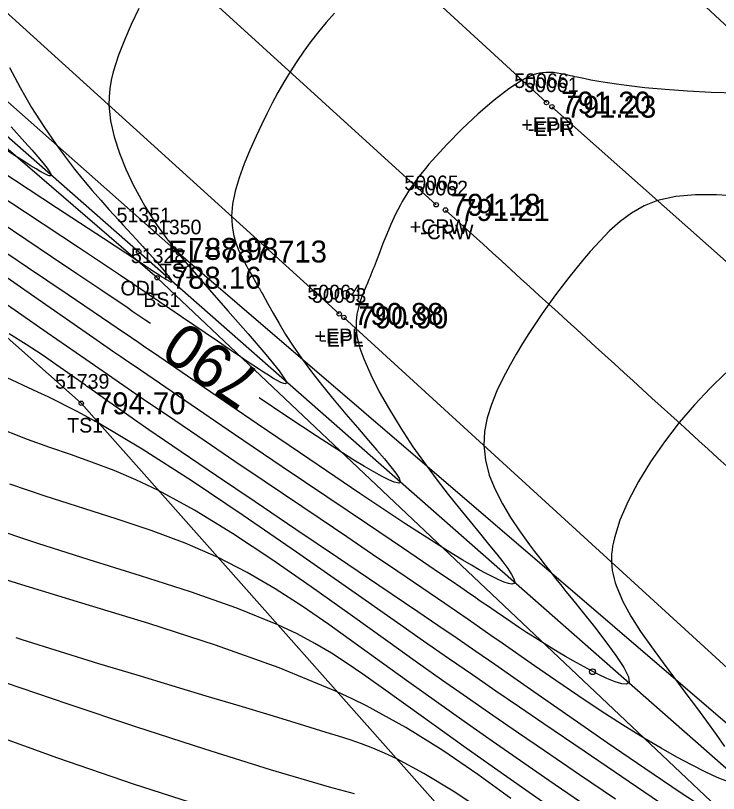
# Model space of a CAD drawing. Extents: x 1378535 to 1380697, y 997729 to 1000024.
# Drawn here: x 1379975.3 to 1380023.4, y 998627.2 to 998680.4 of the extents above; entities that cross this region are included whole.
import ezdxf

# ---------------------------------------------------------------- set-up
doc = ezdxf.new("R2010")
doc.units = 0
for name, color, linetype in [('RD_DTM_BkLn1', 7, 'Continuous'), ('RD_DTM_BkLn2', 7, 'Continuous'), ('RD_DTM_BkLn_txCode', 7, 'Continuous'), ('RD_DTM_Major1', 7, 'Continuous'), ('RD_DTM_Major1_Lbl', 7, 'Continuous'), ('RD_DTM_Minor1', 7, 'Continuous'), ('RD_EX_H2O', 7, 'Continuous'), ('RD_EX_H2O_txCode', 7, 'Continuous'), ('RD_EX_Road', 7, 'Continuous'), ('RD_EX_Road_txCode', 7, 'Continuous'), ('RD_EX_TX_H2O_ELEV', 7, 'Continuous'), ('RD_EX_TX_Misc_ELEV', 7, 'Continuous'), ('RD_EX_TX_Road_ELEV', 7, 'Continuous'), ('RD_HC_Survey_ELEV', 7, 'Continuous'), ('RD_HC_Survey_txCode', 7, 'Continuous'), ('RD_SMD_Locator', 7, 'Continuous')]:
    doc.layers.add(name, color=color, linetype=linetype)

msp = doc.modelspace()

# ---------------------------------------------------------------- linework, layer by layer
at = {"layer": 'RD_DTM_BkLn1'}
msp.add_lwpolyline([(1380004.092, 998667.469), (1379960.441, 998707.181), (1379917.6, 998746.178), (1379872.26, 998787.533), (1379830.053, 998826.06), (1379785.115, 998866.805), (1379748.988, 998899.861), (1379722.936, 998924.281)], dxfattribs=at)
msp.add_spline([(1380175.67, 998511.711), (1380133.166, 998550.295), (1380089.617, 998590.124), (1380045.831, 998629.741), (1380004.729, 998667.113)], degree=3, dxfattribs=at)
at = {"layer": 'RD_DTM_BkLn2'}
for points in [[(1380137.104, 998617.435), (1380114.932, 998627.982), (1380110.142, 998637.412), (1380109.582, 998648.354), (1380098.693, 998654.921), (1380088.864, 998651.688), (1380069.259, 998664.275), (1380051.712, 998676.601), (1380045.085, 998683.058), (1380025.38, 998678.361), (1380019.034, 998684.269), (1380023.868, 998692.688), (1380008.939, 998708.879), (1379966.873, 998742.441), (1379939.691, 998764.989), (1379904.79, 998796.424), (1379861.371, 998834.485), (1379829.578, 998867.997), (1379786.438, 998908.428), (1379759.831, 998933.444)], [(1379737.292, 998874.883), (1379752.749, 998868.877), (1379772.794, 998857.625), (1379802.995, 998831.849), (1379848.378, 998790.114), (1379894.268, 998747.881), (1379937.731, 998707.347), (1379986.156, 998664.45), (1380033.629, 998623.704), (1380075.028, 998584.523), (1380116.989, 998546.354), (1380162.137, 998505.398), (1380208.594, 998461.82), (1380262.411, 998411.759)], [(1380321.815, 998326.615), (1380322.659, 998329.174), (1380322.261, 998332.77), (1380321.137, 998334.343), (1380320.107, 998334.637), (1380319.184, 998334.516), (1380315.041, 998338.979), (1380309.473, 998346.954), (1380304.757, 998357.874), (1380262.267, 998407.427), (1380207.067, 998458.846), (1380160.069, 998502.831), (1380114.551, 998544.043), (1380071.667, 998582.108), (1380029.128, 998620.782), (1379985.006, 998662.48), (1379936.375, 998704.347), (1379893.878, 998744.802), (1379846.871, 998787.948), (1379800.334, 998830.073), (1379753.878, 998865.5), (1379725.58, 998874.504)], [(1380252.918, 998398.067), (1380204.142, 998434.59), (1380151.218, 998475.61), (1380095.777, 998523.128), (1380059.674, 998564.774), (1380017.136, 998611.833), (1379979.819, 998653.892), (1379930.027, 998698.097), (1379888.044, 998739.788), (1379855.325, 998772.813)]]:
    msp.add_lwpolyline(points, dxfattribs=at)
at = {"layer": 'RD_DTM_Major1'}
for points in [[(1379997.128, 998680.57), (1379996.575, 998679.944), (1379996.041, 998679.302), (1379995.527, 998678.644), (1379995.032, 998677.969), (1379994.555, 998677.275), (1379994.096, 998676.563), (1379993.677, 998675.867), (1379993.273, 998675.155), (1379992.882, 998674.427), (1379992.503, 998673.684), (1379992.135, 998672.927), (1379991.775, 998672.158), (1379991.354, 998671.211), (1379990.964, 998670.261), (1379990.623, 998669.319), (1379990.353, 998668.4), (1379990.172, 998667.516), (1379990.1, 998666.68), (1379990.131, 998666.044), (1379990.235, 998665.444), (1379990.397, 998664.874), (1379990.606, 998664.331), (1379990.849, 998663.81), (1379991.113, 998663.305), (1379991.24, 998663.072), (1379991.369, 998662.842), (1379991.5, 998662.611), (1379991.766, 998662.147), (1379991.901, 998661.91), (1379991.951, 998661.822), (1379992.001, 998661.734), (1379992.051, 998661.645), (1379992.101, 998661.556), (1379992.152, 998661.465), (1379992.203, 998661.374), (1379992.557, 998660.735), (1379992.934, 998660.057), (1379993.344, 998659.341), (1379993.797, 998658.588), (1379994.302, 998657.798), (1379994.87, 998656.971), (1379995.561, 998656.036), (1379996.314, 998655.077), (1379997.105, 998654.111), (1379997.911, 998653.155), (1379998.707, 998652.227), (1379999.471, 998651.345), (1380000.041, 998650.687), (1380000.554, 998650.085), (1380000.991, 998649.554), (1380001.331, 998649.109), (1380001.553, 998648.766), (1380001.638, 998648.541), (1380001.628, 998648.487), (1380001.594, 998648.453), (1380001.537, 998648.439), (1380001.456, 998648.443), (1380001.353, 998648.466), (1380001.229, 998648.505), (1380000.861, 998648.658), (1380000.392, 998648.893), (1379999.83, 998649.201), (1379999.185, 998649.576), (1379998.466, 998650.011), (1379997.683, 998650.499), (1379995.875, 998651.663), (1379993.889, 998652.978), (1379991.984, 998654.262)], [(1379984.553, 998659.341), (1379984.174, 998659.6), (1379983.354, 998660.158), (1379982.948, 998660.434), (1379981.227, 998661.598), (1379979.51, 998662.754), (1379977.782, 998663.913), (1379974.243, 998666.286)], [(1380019.866, 998626.252), (1380014.203, 998630.101), (1380011.463, 998631.965), (1380009.799, 998633.1), (1380008.18, 998634.209), (1380006.57, 998635.316), (1380004.932, 998636.447), (1380003.233, 998637.627), (1380001.437, 998638.88), (1379998.103, 998641.214), (1379994.538, 998643.702), (1379990.895, 998646.209), (1379987.329, 998648.603), (1379983.992, 998650.749), (1379981.04, 998652.516), (1379980.302, 998652.925), (1379979.595, 998653.303), (1379978.908, 998653.656), (1379978.229, 998653.994), (1379977.548, 998654.324), (1379976.853, 998654.655), (1379974.42, 998655.793)], [(1380007.317, 998626.003), (1380005.243, 998627.364), (1380003.251, 998628.576), (1380001.394, 998629.575), (1380000.566, 998629.962), (1379999.767, 998630.299), (1379998.983, 998630.596), (1379998.199, 998630.868), (1379997.402, 998631.126), (1379996.576, 998631.383), (1379994.738, 998631.946), (1379992.741, 998632.552), (1379990.61, 998633.195), (1379988.369, 998633.869), (1379986.04, 998634.568), (1379983.648, 998635.288), (1379981.03, 998636.079), (1379978.398, 998636.889), (1379975.784, 998637.717), (1379975.363, 998637.857)]]:
    msp.add_lwpolyline(points, dxfattribs=at)
at = {"layer": 'RD_DTM_Minor1'}
for points in [[(1379983.758, 998680.898), (1379983.233, 998679.803), (1379982.769, 998678.736), (1379982.374, 998677.707), (1379982.176, 998677.125), (1379982.007, 998676.555), (1379981.873, 998675.991), (1379981.775, 998675.428), (1379981.721, 998674.861), (1379981.712, 998674.284), (1379981.819, 998673.212), (1379982.066, 998672.111), (1379982.425, 998671.003), (1379982.87, 998669.908), (1379983.376, 998668.845), (1379983.915, 998667.834), (1379984.173, 998667.383), (1379984.439, 998666.942), (1379984.716, 998666.504), (1379985.01, 998666.063), (1379985.327, 998665.613), (1379985.671, 998665.146), (1379985.685, 998665.129), (1379985.698, 998665.111), (1379985.711, 998665.094), (1379985.725, 998665.076), (1379985.738, 998665.059), (1379985.752, 998665.041), (1379985.844, 998664.921), (1379985.939, 998664.798), (1379986.036, 998664.674), (1379986.238, 998664.42), (1379986.344, 998664.289), (1379986.462, 998664.144), (1379986.583, 998663.995), (1379986.708, 998663.844), (1379986.969, 998663.533), (1379987.103, 998663.373), (1379988.423, 998661.84), (1379989.845, 998660.221), (1379991.233, 998658.643), (1379992.448, 998657.231), (1379993.354, 998656.115), (1379993.814, 998655.419), (1379993.845, 998655.284), (1379993.792, 998655.228), (1379993.663, 998655.243), (1379993.469, 998655.319), (1379993.219, 998655.447), (1379992.923, 998655.617), (1379992.616, 998655.805), (1379992.283, 998656.018), (1379991.929, 998656.25), (1379991.558, 998656.496), (1379991.175, 998656.754), (1379990.786, 998657.017), (1379989.965, 998657.574), (1379989.139, 998658.134), (1379986.672, 998659.808), (1379985.867, 998660.354), (1379985.579, 998660.55), (1379985.292, 998660.744), (1379985.004, 998660.939), (1379984.716, 998661.134), (1379984.425, 998661.331), (1379984.131, 998661.53), (1379983.341, 998662.063), (1379982.508, 998662.622), (1379981.621, 998663.217), (1379980.665, 998663.855), (1379979.629, 998664.543), (1379978.5, 998665.291), (1379976.008, 998666.932), (1379973.177, 998668.791)], [(1379974.915, 998676.855), (1379975.633, 998675.49), (1379976.422, 998674.135), (1379977.255, 998672.822), (1379978.102, 998671.585), (1379978.738, 998670.716), (1379979.363, 998669.906), (1379979.976, 998669.149), (1379980.572, 998668.442), (1379981.151, 998667.778), (1379981.708, 998667.154), (1379982.037, 998666.791), (1379982.357, 998666.439), (1379982.67, 998666.098), (1379982.975, 998665.767), (1379983.272, 998665.443), (1379983.563, 998665.126), (1379983.803, 998664.864), (1379984.038, 998664.607), (1379984.267, 998664.354), (1379984.489, 998664.108), (1379984.703, 998663.867), (1379984.91, 998663.634), (1379985.166, 998663.341), (1379985.4, 998663.067), (1379985.606, 998662.819), (1379985.777, 998662.604), (1379985.908, 998662.428), (1379985.99, 998662.297), (1379986.018, 998662.234), (1379986.018, 998662.196), (1379985.995, 998662.182), (1379985.948, 998662.188), (1379985.881, 998662.214), (1379985.795, 998662.257), (1379985.752, 998662.281), (1379985.706, 998662.307), (1379985.655, 998662.337), (1379985.602, 998662.369), (1379985.545, 998662.404), (1379985.484, 998662.442), (1379985.402, 998662.494), (1379985.314, 998662.551), (1379985.218, 998662.612), (1379985.115, 998662.68), (1379985.003, 998662.753), (1379984.723, 998662.937), (1379984.55, 998663.052), (1379984.359, 998663.178), (1379984.148, 998663.317), (1379983.917, 998663.469), (1379983.663, 998663.636), (1379981.337, 998665.162), (1379978.136, 998667.258), (1379974.31, 998669.767)], [(1380024.623, 998675.113), (1380022.899, 998675.16), (1380021.273, 998675.24), (1380019.76, 998675.348), (1380018.37, 998675.478), (1380017.115, 998675.623), (1380016.432, 998675.715), (1380015.799, 998675.81), (1380015.215, 998675.906), (1380014.677, 998676.003), (1380014.183, 998676.099), (1380013.729, 998676.193), (1380013.576, 998676.226), (1380013.427, 998676.259), (1380013.282, 998676.291), (1380013.004, 998676.352), (1380012.87, 998676.38), (1380012.612, 998676.432), (1380012.362, 998676.476), (1380012.115, 998676.507), (1380011.87, 998676.524), (1380011.622, 998676.524), (1380011.368, 998676.502), (1380011.161, 998676.469), (1380010.946, 998676.418), (1380010.721, 998676.347), (1380010.483, 998676.254), (1380010.231, 998676.137), (1380009.962, 998675.993), (1380009.063, 998675.407), (1380008.048, 998674.619), (1380006.967, 998673.684), (1380005.873, 998672.654), (1380004.816, 998671.585), (1380003.848, 998670.529), (1380003.6, 998670.243), (1380003.363, 998669.962), (1380003.138, 998669.687), (1380002.924, 998669.416), (1380002.722, 998669.15), (1380002.531, 998668.889), (1380002.362, 998668.644), (1380002.202, 998668.404), (1380002.051, 998668.166), (1380001.908, 998667.93), (1380001.773, 998667.696), (1380001.643, 998667.462), (1380001.296, 998666.785), (1380000.986, 998666.115), (1380000.707, 998665.456), (1380000.453, 998664.813), (1380000.215, 998664.191), (1379999.988, 998663.594), (1379999.915, 998663.404), (1379999.842, 998663.218), (1379999.769, 998663.033), (1379999.622, 998662.67), (1379999.548, 998662.491), (1379999.496, 998662.365), (1379999.391, 998662.114), (1379999.286, 998661.863), (1379999.234, 998661.736), (1379999.063, 998661.313), (1379998.904, 998660.88), (1379998.769, 998660.435), (1379998.668, 998659.977), (1379998.611, 998659.502), (1379998.609, 998659.008), (1379998.64, 998658.689), (1379998.696, 998658.361), (1379998.775, 998658.021), (1379998.877, 998657.67), (1379999, 998657.306), (1379999.144, 998656.927), (1379999.614, 998655.849), (1380000.203, 998654.685), (1380000.892, 998653.458), (1380001.666, 998652.195), (1380002.506, 998650.918), (1380003.396, 998649.653), (1380004.153, 998648.636), (1380004.919, 998647.65), (1380005.678, 998646.702), (1380006.416, 998645.798), (1380007.118, 998644.945), (1380007.77, 998644.149), (1380008.233, 998643.574), (1380008.643, 998643.048), (1380008.984, 998642.583), (1380009.244, 998642.19), (1380009.408, 998641.88), (1380009.461, 998641.663), (1380009.408, 998641.556), (1380009.267, 998641.524), (1380009.043, 998641.56), (1380008.746, 998641.658), (1380008.382, 998641.812), (1380007.958, 998642.016), (1380007.521, 998642.242), (1380007.036, 998642.507), (1380006.503, 998642.812), (1380005.917, 998643.158), (1380005.277, 998643.547), (1380004.581, 998643.981), (1380001.955, 998645.672), (1379998.86, 998647.729), (1379995.443, 998650.038), (1379991.854, 998652.486), (1379988.241, 998654.96), (1379984.752, 998657.346), (1379984.246, 998657.691), (1379983.746, 998658.032), (1379983.25, 998658.37), (1379982.27, 998659.037), (1379981.784, 998659.367), (1379978.925, 998661.302), (1379976.14, 998663.183), (1379973.44, 998665.01)], [(1379975.034, 998672.79), (1379975.957, 998671.76), (1379976.435, 998671.222), (1379976.856, 998670.739), (1379977.21, 998670.32), (1379977.485, 998669.974), (1379977.672, 998669.708), (1379977.761, 998669.531), (1379977.766, 998669.487), (1379977.755, 998669.458), (1379977.726, 998669.444), (1379977.682, 998669.443), (1379977.621, 998669.456), (1379977.545, 998669.482), (1379977.337, 998669.578), (1379977.064, 998669.725), (1379976.729, 998669.922), (1379976.334, 998670.164), (1379975.881, 998670.449), (1379975.373, 998670.773), (1379973.696, 998671.855)], [(1380024.768, 998668.061), (1380023.265, 998668.146), (1380021.827, 998668.151), (1380020.476, 998668.035), (1380019.235, 998667.758), (1380018.306, 998667.388), (1380017.456, 998666.903), (1380016.674, 998666.326), (1380015.95, 998665.68), (1380015.273, 998664.988), (1380014.632, 998664.272), (1380014.131, 998663.687), (1380013.644, 998663.099), (1380013.169, 998662.507), (1380012.705, 998661.908), (1380012.25, 998661.301), (1380011.801, 998660.683), (1380011.339, 998660.027), (1380010.884, 998659.357), (1380010.436, 998658.672), (1380009.997, 998657.973), (1380009.568, 998657.258), (1380009.151, 998656.528), (1380008.675, 998655.641), (1380008.239, 998654.735), (1380007.865, 998653.816), (1380007.577, 998652.887), (1380007.396, 998651.954), (1380007.345, 998651.022), (1380007.458, 998649.997), (1380007.726, 998648.984), (1380008.123, 998647.989), (1380008.618, 998647.017), (1380009.183, 998646.074), (1380009.789, 998645.166), (1380010.125, 998644.69), (1380010.466, 998644.222), (1380010.814, 998643.757), (1380011.172, 998643.29), (1380011.54, 998642.818), (1380011.922, 998642.335), (1380012.26, 998641.911), (1380012.609, 998641.476), (1380012.966, 998641.031), (1380013.332, 998640.577), (1380013.704, 998640.113), (1380014.083, 998639.641), (1380014.908, 998638.604), (1380015.697, 998637.583), (1380016.389, 998636.636), (1380016.924, 998635.817), (1380017.243, 998635.181), (1380017.284, 998634.785), (1380017.111, 998634.672), (1380016.783, 998634.696), (1380016.327, 998634.835), (1380015.772, 998635.067), (1380015.145, 998635.37), (1380014.474, 998635.72), (1380013.966, 998635.998), (1380013.454, 998636.286), (1380012.944, 998636.58), (1380012.441, 998636.877), (1380011.951, 998637.172), (1380011.478, 998637.462), (1380010.858, 998637.851), (1380010.276, 998638.225), (1380009.724, 998638.588), (1380009.196, 998638.941), (1380008.686, 998639.287), (1380008.187, 998639.63), (1380007.897, 998639.829), (1380007.607, 998640.029), (1380007.314, 998640.232), (1380007.016, 998640.438), (1380006.709, 998640.649), (1380006.393, 998640.867), (1380005.777, 998641.29), (1380005.111, 998641.746), (1380004.387, 998642.239), (1380003.597, 998642.777), (1380002.732, 998643.363), (1380001.784, 998644.005), (1379999.386, 998645.624), (1379996.621, 998647.488), (1379993.567, 998649.551), (1379990.299, 998651.763), (1379986.896, 998654.078), (1379983.433, 998656.445), (1379982.974, 998656.76), (1379982.516, 998657.075), (1379982.057, 998657.39), (1379981.597, 998657.707), (1379981.136, 998658.025), (1379980.673, 998658.344), (1379976.864, 998660.983), (1379973.059, 998663.637)], [(1380024.023, 998628.019), (1380023.318, 998628.302), (1380022.486, 998628.685), (1380021.552, 998629.155), (1380020.54, 998629.697), (1380019.473, 998630.298), (1380018.375, 998630.944), (1380016.839, 998631.892), (1380015.303, 998632.883), (1380013.779, 998633.899), (1380012.281, 998634.923), (1380010.82, 998635.936), (1380008.615, 998637.476), (1380007.833, 998638.021), (1380007.056, 998638.561), (1380006.276, 998639.102), (1380005.485, 998639.649), (1380004.674, 998640.207), (1380003.109, 998641.278), (1380001.462, 998642.399), (1379999.746, 998643.561), (1379997.975, 998644.758), (1379996.161, 998645.981), (1379992.336, 998648.56), (1379990.329, 998649.916), (1379988.289, 998651.298), (1379986.21, 998652.711), (1379984.086, 998654.162), (1379981.909, 998655.658), (1379981.616, 998655.859), (1379981.323, 998656.062), (1379981.028, 998656.265), (1379980.732, 998656.47), (1379980.434, 998656.676), (1379980.134, 998656.883), (1379977.49, 998658.716), (1379974.777, 998660.593)], [(1380023.192, 998625.706), (1380020.857, 998627.226), (1380018.357, 998628.908), (1380015.782, 998630.677), (1380013.222, 998632.455), (1380010.766, 998634.166), (1380009.411, 998635.108), (1380008.099, 998636.017), (1380006.808, 998636.907), (1380005.516, 998637.795), (1380004.2, 998638.695), (1380002.837, 998639.624), (1380000.164, 998641.437), (1379997.353, 998643.337), (1379994.501, 998645.262), (1379991.704, 998647.15), (1379989.059, 998648.939), (1379986.662, 998650.567), (1379985.512, 998651.353), (1379984.447, 998652.085), (1379983.454, 998652.771), (1379982.518, 998653.422), (1379981.628, 998654.047), (1379980.768, 998654.655), (1379980.656, 998654.734), (1379980.544, 998654.814), (1379980.433, 998654.893), (1379980.21, 998655.052), (1379980.099, 998655.131), (1379979.139, 998655.815), (1379978.158, 998656.505), (1379977.135, 998657.206), (1379976.049, 998657.921), (1379974.879, 998658.654)], [(1380023.897, 998655.975), (1380022.826, 998654.924), (1380021.757, 998653.786), (1380020.719, 998652.574), (1380019.696, 998651.254), (1380018.755, 998649.899), (1380017.921, 998648.537), (1380017.215, 998647.196), (1380016.659, 998645.903), (1380016.278, 998644.686), (1380016.212, 998644.398), (1380016.159, 998644.116), (1380016.12, 998643.839), (1380016.093, 998643.567), (1380016.08, 998643.299), (1380016.082, 998643.035), (1380016.1, 998642.747), (1380016.136, 998642.462), (1380016.187, 998642.178), (1380016.255, 998641.895), (1380016.338, 998641.61), (1380016.436, 998641.324), (1380016.857, 998640.347), (1380017.409, 998639.336), (1380018.068, 998638.295), (1380018.81, 998637.227), (1380019.611, 998636.133), (1380021.174, 998634.049), (1380021.892, 998633.085), (1380022.583, 998632.146), (1380023.232, 998631.248), (1380023.819, 998630.413)], [(1380016.363, 998626.824), (1380013.904, 998628.487), (1380011.507, 998630.113), (1380009.724, 998631.331), (1380007.971, 998632.537), (1380006.223, 998633.749), (1380004.457, 998634.984), (1380002.649, 998636.26), (1380000.777, 998637.594), (1379998.209, 998639.436), (1379995.548, 998641.33), (1379992.85, 998643.203), (1379990.173, 998644.977), (1379987.574, 998646.577), (1379985.111, 998647.927), (1379983.556, 998648.666), (1379982.061, 998649.294), (1379980.599, 998649.848), (1379979.142, 998650.363), (1379977.664, 998650.877), (1379976.137, 998651.424), (1379973.806, 998652.327)], [(1380013.96, 998626.616), (1380011.795, 998628.094), (1380009.85, 998629.434), (1380007.919, 998630.775), (1380006.004, 998632.118), (1380004.103, 998633.463), (1380002.219, 998634.811), (1380000.351, 998636.161), (1379998.551, 998637.47), (1379996.75, 998638.761), (1379994.93, 998640.014), (1379993.073, 998641.208), (1379991.163, 998642.323), (1379989.182, 998643.339), (1379986.93, 998644.32), (1379984.596, 998645.195), (1379982.206, 998646.001), (1379977.348, 998647.55), (1379974.928, 998648.366)], [(1380012.338, 998625.94), (1380010.214, 998627.43), (1380008.088, 998628.934), (1380005.992, 998630.427), (1380003.956, 998631.883), (1380002.008, 998633.276), (1380000.179, 998634.58), (1379999.081, 998635.356), (1379998.007, 998636.092), (1379996.923, 998636.793), (1379995.793, 998637.466), (1379994.582, 998638.117), (1379993.253, 998638.751), (1379990.462, 998639.885), (1379987.293, 998640.997), (1379983.879, 998642.096), (1379980.353, 998643.193), (1379976.847, 998644.3), (1379973.495, 998645.425)], [(1380009.202, 998626.854), (1380006.934, 998628.505), (1380004.544, 998630.136), (1380002.014, 998631.711), (1379999.322, 998633.195), (1379998.998, 998633.36), (1379998.67, 998633.523), (1379998.34, 998633.685), (1379998.006, 998633.846), (1379997.667, 998634.005), (1379997.323, 998634.163), (1379993.363, 998635.801), (1379989.002, 998637.35), (1379984.433, 998638.82), (1379979.852, 998640.22), (1379975.453, 998641.561), (1379971.432, 998642.851)], [(1379998.513, 998627.183), (1379996.806, 998627.648), (1379992.77, 998628.831), (1379988.265, 998630.241), (1379983.561, 998631.773), (1379978.927, 998633.32), (1379974.633, 998634.778)], [(1379988.576, 998626.17), (1379983.388, 998627.847), (1379978.219, 998629.617), (1379973.29, 998631.399)]]:
    msp.add_lwpolyline(points, dxfattribs=at)
at = {"layer": 'RD_EX_H2O'}
msp.add_lwpolyline([(1379736.894, 998874.065), (1379751.828, 998867.642), (1379771.891, 998856.367), (1379801.405, 998830.336), (1379847.091, 998789.131), (1379893.404, 998746.574), (1379936.347, 998705.935), (1379983.745, 998664.271), (1380032.204, 998621.669), (1380073.465, 998582.905), (1380116.04, 998544.611), (1380160.954, 998503.902), (1380207.715, 998459.994), (1380261.249, 998409.341)], dxfattribs=at)
at = {"layer": 'RD_EX_Road'}
for points in [[(1380011.635, 998674.458), (1379968.255, 998714.254), (1379924.811, 998753.181), (1379879.744, 998794.218), (1379836.831, 998833.73), (1379792.754, 998873.502), (1379756.459, 998907.126), (1379730.54, 998932.03)], [(1379997.465, 998660.003), (1379953.435, 998699.92), (1379910.65, 998738.557), (1379864.964, 998780.174), (1379823.134, 998818.796), (1379778.446, 998859.585), (1379742.74, 998892.973), (1379715.649, 998915.949)], [(1380183.367, 998518.832), (1380181.006, 998520.688), (1380139.832, 998558.119), (1380096.982, 998597.156), (1380053.244, 998637.566), (1380012.004, 998674.178)], [(1380168.713, 998504.787), (1380167.562, 998505.596), (1380126.413, 998542.746), (1380082.637, 998582.444), (1380039.11, 998621.984), (1379997.779, 998659.767)]]:
    msp.add_lwpolyline(points, dxfattribs=at)
at = {"layer": 'RD_SMD_Locator'}
for centre, radius in [((1380011.635, 998674.458), 0.15), ((1380012.004, 998674.178), 0.15), ((1380004.092, 998667.469), 0.15), ((1380004.729, 998667.113), 0.15), ((1379986.156, 998664.45), 0.15), ((1379983.745, 998664.271), 0.15), ((1379985.006, 998662.48), 0.15), ((1379997.465, 998660.003), 0.15), ((1379997.779, 998659.767), 0.15), ((1379979.819, 998653.892), 0.15), ((1380014.785, 998635.532), 0.2)]:
    msp.add_circle(centre, radius, dxfattribs=at)

# ---------------------------------------------------------------- texts
at = {"layer": 'RD_DTM_BkLn_txCode'}
for s, p in [('51350', (1379984.321, 998665.45)), ('51328', (1379983.211, 998663.48)), ('TS1', (1379985.195, 998662.45)), ('BS1', (1379984.061, 998660.48)), ('51739', (1379978.024, 998654.892)), ('TS1', (1379978.858, 998651.892))]:
    msp.add_text(s, height=1, dxfattribs=at).set_placement(p)
at = {"layer": 'RD_DTM_Major1_Lbl'}
msp.add_text('790', height=3, rotation=145.6478, dxfattribs=at).set_placement((1379992.331, 998655.838))
at = {"layer": 'RD_EX_H2O_txCode'}
for s, p in [('51351', (1379982.233, 998666.271)), ('ODL', (1379982.501, 998661.271))]:
    msp.add_text(s, height=1, dxfattribs=at).set_placement(p)
at = {"layer": 'RD_EX_Road_txCode'}
for s, p in [('50066', (1380009.43, 998675.458)), ('50061', (1380010.106, 998675.178)), ('+EPR', (1380009.918, 998672.458)), ('-EPR', (1380010.366, 998672.178)), ('50064', (1379995.284, 998661.003)), ('50063', (1379995.598, 998660.767)), ('+EPL', (1379995.772, 998658.003)), ('-EPL', (1379996.165, 998657.767))]:
    msp.add_text(s, height=1, dxfattribs=at).set_placement(p)
at = {"layer": 'RD_EX_TX_H2O_ELEV'}
msp.add_text('EL=787.713', height=1.5, dxfattribs=at).set_placement((1379985.745, 998663.521))
at = {"layer": 'RD_EX_TX_Misc_ELEV'}
for s, p in [('788.98', (1379987.156, 998663.7)), ('788.16', (1379986.006, 998661.73)), ('794.70', (1379980.819, 998653.142))]:
    msp.add_text(s, height=1.5, dxfattribs=at).set_placement(p)
at = {"layer": 'RD_EX_TX_Road_ELEV'}
for s, p in [('791.20', (1380012.635, 998673.708)), ('791.23', (1380013.004, 998673.428)), ('790.88', (1379998.465, 998659.253)), ('790.90', (1379998.779, 998659.017))]:
    msp.add_text(s, height=1.5, dxfattribs=at).set_placement(p)
at = {"layer": 'RD_HC_Survey_ELEV'}
for s, p in [('791.18', (1380005.092, 998666.719)), ('791.21', (1380005.729, 998666.363))]:
    msp.add_text(s, height=1.5, dxfattribs=at).set_placement(p)
at = {"layer": 'RD_HC_Survey_txCode'}
for s, p in [('50065', (1380001.911, 998668.469)), ('50062', (1380002.548, 998668.113)), ('+CRW', (1380002.289, 998665.469)), ('-CRW', (1380003.005, 998665.113))]:
    msp.add_text(s, height=1, dxfattribs=at).set_placement(p)

doc.saveas('drawing.dxf')
